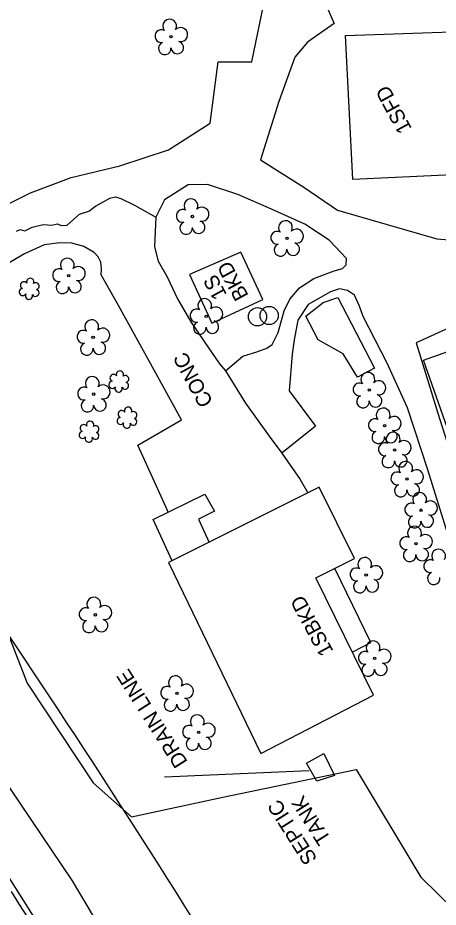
# Model space of a CAD drawing. Extents: x 472260 to 482161, y 489063 to 507124.
# Drawn here: x 477583.9 to 477697, y 499759.4 to 499998.7 of the extents above; entities that cross this region are included whole.
import ezdxf

# ---------------------------------------------------------------- set-up
doc = ezdxf.new("R2010")
doc.units = 0
for name, color, linetype in [('Exist Plan Preparation Watershed Blue', 7, 'Continuous'), ('Exist Roads Change in Surface', 7, 'Continuous'), ('Exist Structure Minor Drop Inlet Cogo Elevation', 7, 'Continuous'), ('Exist Structure Minor Pipes CMP 30 Inch Invert', 7, 'Continuous'), ('Exist Utilities Water Meter CELL', 7, 'Continuous'), ('Old_Level_51', 7, 'Continuous'), ('Prop Drainage Structure Catch Basin Convert From Junction Box Label', 7, 'Continuous'), ('Prop Drainage Structure Drop Inlet Grate 2 Wide Slots and Flat Grates 840 20 Label', 7, 'Continuous'), ('Prop Drainage Structure Outlet Berm Ditch 850 10 CELL', 7, 'Continuous'), ('Prop Drainage Structure Pipe Collar Label', 7, 'Continuous'), ('Prop Drainage Structure Pipe RCP 18in Class III', 7, 'Continuous'), ('Prop Drainage Structure Pipe Stub Out CELL', 7, 'Continuous'), ('Prop Drainage Structure Tops and Inverts LABEL', 7, 'Continuous'), ('Prop Earthen Structure Ditch Flow Line', 7, 'Continuous'), ('Prop Erosion Rip Rap Pad at Outlet CELL', 7, 'Continuous'), ('Prop Erosion Rip Rap Pad at Outlet Label', 7, 'Continuous'), ('Prop SS Cut Line', 7, 'Continuous'), ('Prop SS Fill Line', 7, 'Continuous')]:
    doc.layers.add(name, color=color, linetype=linetype)

msp = doc.modelspace()

# ---------------------------------------------------------------- linework, layer by layer
at = {"layer": 'Exist Plan Preparation Watershed Blue'}
for points in [[(477625.46, 499852.61), (477620.29, 499863.69), (477634.21, 499870.57), (477636.83, 499865.96), (477632.55, 499863.77), (477635.34, 499857.55)], [(477673.86, 499827.99), (477678.85, 499830.62), (477669.15, 499850.54)]]:
    msp.add_lwpolyline(points, dxfattribs=at)
at = {"layer": 'Exist Structure Minor Drop Inlet Cogo Elevation'}
for radius in [2843.29, 2743.29]:
    msp.add_arc((475221.34, 498247), radius, 28.78535, 34.16531, dxfattribs=at)
at = {"layer": 'Exist Utilities Water Meter CELL'}
msp.add_line((477662.31, 499796.08), (477623.36, 499794.42), dxfattribs=at)
at = {"layer": 'Old_Level_51'}
msp.add_lwpolyline([(477664.36, 499793.3), (477661.55, 499798.18), (477666.17, 499800.78), (477669.11, 499794.85), (477664.36, 499793.3)], dxfattribs=at)
at = {"layer": 'Prop Drainage Structure Catch Basin Convert From Junction Box Label'}
msp.add_lwpolyline([(477642.14, 499668.54), (477619.75, 499706.74), (477596.92, 499743.28), (477588.79, 499756), (477568.73, 499787.71), (477531.3, 499843.72)], dxfattribs=at)
at = {"layer": 'Prop Drainage Structure Drop Inlet Grate 2 Wide Slots and Flat Grates 840 20 Label'}
for p, q in [((477625.14, 499993.58), (477625.14, 499993.58)), ((477630.87, 499945.23), (477630.87, 499945.23)), ((477656.28, 499939.36), (477656.28, 499939.36)), ((477597.62, 499929.29), (477597.62, 499929.29)), ((477634.58, 499918.39), (477634.58, 499918.39)), ((477604.18, 499912.72), (477604.18, 499912.72)), ((477604.33, 499897.43), (477604.33, 499897.43)), ((477678.44, 499898.56), (477678.44, 499898.56)), ((477682.55, 499888.96), (477682.55, 499888.96)), ((477685.25, 499882.44), (477685.25, 499882.44)), ((477688.58, 499874.62), (477688.58, 499874.62)), ((477692.35, 499866.21), (477692.35, 499866.21)), ((477690.98, 499857.2), (477690.98, 499857.2)), ((477677.59, 499848.8), (477677.59, 499848.8)), ((477604.76, 499838.07), (477604.76, 499838.07)), ((477679.85, 499826.35), (477679.85, 499826.35)), ((477626.7, 499816.94), (477626.7, 499816.94)), ((477632.57, 499806.44), (477632.57, 499806.44))]:
    msp.add_line(p, q, dxfattribs=at)
for centre in [(477625.14, 499993.58), (477630.87, 499945.23), (477656.28, 499939.36), (477597.62, 499929.29), (477634.58, 499918.39), (477604.18, 499912.72), (477678.44, 499898.56), (477604.33, 499897.43), (477682.55, 499888.96), (477685.25, 499882.44), (477688.58, 499874.62), (477692.35, 499866.21), (477690.98, 499857.2), (477677.59, 499848.8), (477604.76, 499838.07), (477679.85, 499826.35), (477626.7, 499816.94), (477632.57, 499806.44)]:
    msp.add_circle(centre, 0.326, dxfattribs=at)
for centre, radius, start, end in [((477624.75, 499996.45), 1.86, 330.1651, 219.7134), ((477622.53, 499993.73), 1.73, 62.6636, 279.3457), ((477627.69, 499994.16), 1.9, 257.1011, 134.1999), ((477626.81, 499990.68), 1.7, 181.2822, 74.56), ((477623.43, 499990.45), 1.69, 111.5671, 6.231), ((477630.48, 499948.1), 1.86, 330.1651, 219.7134), ((477628.26, 499945.38), 1.73, 62.6636, 279.3457), ((477633.42, 499945.82), 1.9, 257.1011, 134.1999), ((477629.17, 499942.11), 1.69, 111.5671, 6.231), ((477632.54, 499942.33), 1.7, 181.2822, 74.56), ((477655.9, 499942.24), 1.86, 330.1651, 219.7134), ((477658.83, 499939.95), 1.9, 257.1011, 134.1999), ((477653.68, 499939.52), 1.73, 62.6636, 279.3457), ((477654.58, 499936.24), 1.69, 111.5671, 6.231), ((477657.96, 499936.46), 1.7, 181.2822, 74.56), ((477597.23, 499932.16), 1.86, 330.1651, 219.7134), ((477595.01, 499929.44), 1.73, 62.6636, 279.3457), ((477600.17, 499929.87), 1.9, 257.1011, 134.1999), ((477595.91, 499926.16), 1.69, 111.5671, 6.231), ((477599.29, 499926.39), 1.7, 181.2822, 74.56), ((477634.19, 499921.27), 1.86, 330.1651, 219.7134), ((477631.97, 499918.55), 1.73, 62.6636, 279.3457), ((477637.13, 499918.98), 1.9, 257.1011, 134.1999), ((477603.79, 499915.59), 1.86, 330.1651, 219.7134), ((477632.87, 499915.27), 1.69, 111.5671, 6.231), ((477636.25, 499915.49), 1.7, 181.2822, 74.56), ((477601.57, 499912.88), 1.73, 62.6636, 279.3457), ((477606.73, 499913.31), 1.9, 257.1011, 134.1999), ((477602.47, 499909.6), 1.69, 111.5671, 6.231), ((477605.85, 499909.82), 1.7, 181.2822, 74.56), ((477603.95, 499900.3), 1.86, 330.1651, 219.7134), ((477678.05, 499901.43), 1.86, 330.1651, 219.7134), ((477601.73, 499897.58), 1.73, 62.6636, 279.3457), ((477606.88, 499898.02), 1.9, 257.1011, 134.1999), ((477675.83, 499898.71), 1.73, 62.6636, 279.3457), ((477680.99, 499899.15), 1.9, 257.1011, 134.1999), ((477676.73, 499895.44), 1.69, 111.5671, 6.231), ((477680.11, 499895.66), 1.7, 181.2822, 74.56), ((477602.63, 499894.31), 1.69, 111.5671, 6.231), ((477606.01, 499894.53), 1.7, 181.2822, 74.56), ((477682.17, 499891.83), 1.86, 330.1651, 219.7134), ((477679.95, 499889.11), 1.73, 62.6636, 279.3457), ((477685.1, 499889.55), 1.9, 257.1011, 134.1999), ((477680.85, 499885.84), 1.69, 111.5671, 6.231), ((477684.23, 499886.06), 1.7, 181.2822, 74.56), ((477684.86, 499885.31), 1.86, 330.1651, 219.7134), ((477687.8, 499883.03), 1.9, 257.1011, 134.1999), ((477682.64, 499882.59), 1.73, 62.6636, 279.3457), ((477683.54, 499879.32), 1.69, 111.5671, 6.231), ((477686.92, 499879.54), 1.7, 181.2822, 74.56), ((477688.2, 499877.49), 1.86, 330.1651, 219.7134), ((477685.98, 499874.77), 1.73, 62.6636, 279.3457), ((477691.13, 499875.2), 1.9, 257.1011, 134.1999), ((477686.88, 499871.49), 1.69, 111.5671, 6.231), ((477690.25, 499871.72), 1.7, 181.2822, 74.56), ((477691.96, 499869.08), 1.86, 330.1651, 219.7134), ((477689.74, 499866.36), 1.73, 62.6636, 279.3457), ((477694.9, 499866.8), 1.9, 257.1011, 134.1999), ((477690.64, 499863.09), 1.69, 111.5671, 6.231), ((477694.02, 499863.31), 1.7, 181.2822, 74.56), ((477690.6, 499860.07), 1.86, 330.1651, 219.7134), ((477688.38, 499857.35), 1.73, 62.6636, 279.3457), ((477693.53, 499857.79), 1.9, 257.1011, 134.1999), ((477692.65, 499854.3), 1.7, 181.2822, 74.56), ((477697.08, 499853.88), 1.86, 330.1651, 219.7134), ((477677.21, 499851.67), 1.86, 330.1651, 219.7134), ((477689.28, 499854.08), 1.69, 111.5671, 6.231), ((477680.14, 499849.39), 1.9, 257.1011, 134.1999), ((477694.85, 499851.16), 1.73, 62.6636, 279.3457), ((477674.99, 499848.95), 1.73, 62.6636, 279.3457), ((477695.76, 499847.89), 1.69, 111.5671, 6.231), ((477675.89, 499845.68), 1.69, 111.5671, 6.231), ((477679.27, 499845.9), 1.7, 181.2822, 74.56), ((477604.37, 499840.94), 1.86, 330.1651, 219.7134), ((477602.15, 499838.22), 1.73, 62.6636, 279.3457), ((477607.31, 499838.66), 1.9, 257.1011, 134.1999), ((477603.05, 499834.95), 1.69, 111.5671, 6.231), ((477606.43, 499835.17), 1.7, 181.2822, 74.56), ((477679.47, 499829.23), 1.86, 330.1651, 219.7134), ((477677.25, 499826.51), 1.73, 62.6636, 279.3457), ((477682.4, 499826.94), 1.9, 257.1011, 134.1999), ((477678.15, 499823.23), 1.69, 111.5671, 6.231), ((477681.53, 499823.45), 1.7, 181.2822, 74.56), ((477626.31, 499819.82), 1.86, 330.1651, 219.7134), ((477624.09, 499817.1), 1.73, 62.6636, 279.3457), ((477629.24, 499817.53), 1.9, 257.1011, 134.1999), ((477624.99, 499813.82), 1.69, 111.5671, 6.231), ((477628.37, 499814.04), 1.7, 181.2822, 74.56), ((477632.18, 499809.31), 1.86, 330.1651, 219.7134), ((477629.96, 499806.59), 1.73, 62.6636, 279.3457), ((477635.12, 499807.03), 1.9, 257.1011, 134.1999), ((477630.86, 499803.32), 1.69, 111.5671, 6.231), ((477634.24, 499803.54), 1.7, 181.2822, 74.56)]:
    msp.add_arc(centre, radius, start, end, dxfattribs=at)
at = {"layer": 'Prop Drainage Structure Pipe Collar Label'}
for centre in [(477648.37, 499918.25), (477651.51, 499918.59)]:
    msp.add_circle(centre, 2.46, dxfattribs=at)
at = {"layer": 'Prop Drainage Structure Pipe RCP 18in Class III'}
for points in [[(477663.75, 500009.02), (477669, 499997.12), (477661.81, 499992.14), (477658.44, 499988.09), (477654.15, 499976.12), (477649.14, 499960.49), (477660.81, 499953.11), (477669.9, 499946.9), (477696.59, 499939.25), (477704.34, 499938.56)], [(477504.78, 499882.84), (477509.45, 499881.22), (477512.11, 499880.8), (477514.86, 499880.99), (477518.08, 499881.87), (477520.43, 499883.31), (477529.01, 499891.53), (477539.8, 499904.23), (477550.99, 499919.4), (477561.69, 499933.75), (477566.25, 499938.7), (477572.16, 499943.07), (477577.93, 499946.92), (477587.31, 499951.56), (477598.24, 499955.69), (477611.38, 499958.83), (477624.47, 499963.13), (477635.64, 499970.32), (477637.77, 499986.87), (477646.84, 499986.8), (477650.48, 500004.66)], [(477639.76, 499903.7), (477644.39, 499907.63), (477648.42, 499908.88), (477650.91, 499909.84), (477652.28, 499910.83), (477653.96, 499914.06), (477655.54, 499919.89), (477657.06, 499923.01), (477659.7, 499926), (477663.48, 499928.54), (477669, 499930.58), (477671.26, 499931.28), (477672.22, 499932.25), (477672.28, 499933.92), (477667.67, 499938.85), (477661.13, 499943.18), (477652.14, 499947.18), (477643.1, 499951.13), (477634.89, 499953.83), (477629.7, 499953.77), (477623.36, 499949.75), (477620.99, 499945.06)], [(477700.8, 499855.72), (477694.22, 499877.09), (477688.75, 499893.72), (477683.28, 499905.78), (477676.83, 499918.34), (477675.81, 499921.13), (477674.45, 499924.08), (477672.6, 499925.3), (477670.45, 499925.74), (477668.01, 499924.96), (477662.01, 499921.56), (477659.25, 499917.34), (477658.24, 499912.03), (477657.71, 499908.16), (477656.85, 499898.37), (477663.94, 499888.86), (477654.92, 499881.56)], [(477703.86, 499917.07), (477691.06, 499911.22), (477696.83, 499892.35), (477702.24, 499875.38)]]:
    msp.add_lwpolyline(points, dxfattribs=at)
at = {"layer": 'Prop Drainage Structure Pipe Stub Out CELL'}
msp.add_lwpolyline([(477582.1, 499763.61), (477584.31, 499760.17), (477586.48, 499756.8)], dxfattribs=at)
at = {"layer": 'Prop Drainage Structure Tops and Inverts LABEL'}
msp.add_lwpolyline([(477661.41, 499918.44), (477666, 499922.05), (477669.98, 499923.42), (477679.83, 499904.38), (477675.29, 499901.98), (477671.38, 499908.28), (477664.69, 499912.03), (477661.41, 499918.44)], dxfattribs=at)
at = {"layer": 'Prop Earthen Structure Ditch Flow Line'}
for points in [[(477583.57, 499941.25), (477584.55, 499941.7), (477585.79, 499941.35), (477587.79, 499942.39), (477590.78, 499943.08), (477593.09, 499942.85), (477594.55, 499943.21), (477595.57, 499942.83), (477597.2, 499942.85), (477598.93, 499944.46), (477600.52, 499945.81), (477603.01, 499946.64), (477604.78, 499948.04), (477607.27, 499949.32), (477608.65, 499950.18), (477610.17, 499950.53), (477611.61, 499950.08), (477615.29, 499948.29), (477620.99, 499945.06), (477620.82, 499941.2), (477620.71, 499937.06), (477621.7, 499933.25), (477624.07, 499929.03), (477626.89, 499923.12), (477630.47, 499916.92), (477634.06, 499911.56), (477638.15, 499905.63), (477639.76, 499903.7), (477645.18, 499895), (477651.52, 499886.16), (477654.92, 499881.56), (477659.87, 499874.48), (477661.93, 499870.85)], [(477624.36, 499865.7), (477623.82, 499866.98), (477616.17, 499883.71), (477627.93, 499890.55), (477620.56, 499903.88), (477611, 499921.25), (477606.36, 499929.49), (477606.41, 499931.2), (477606.25, 499932.98), (477605.51, 499934.39), (477604.46, 499935.51), (477601.65, 499937.12), (477598.41, 499938.06), (477595.23, 499938.13), (477591.05, 499937.62), (477585.71, 499935.21), (477580.96, 499932.41)]]:
    msp.add_lwpolyline(points, dxfattribs=at)
at = {"layer": 'Prop Erosion Rip Rap Pad at Outlet CELL'}
for p, q in [((477587.05, 499925.6), (477587.05, 499925.6)), ((477611.15, 499900.64), (477611.15, 499900.64)), ((477613.36, 499890.93), (477613.36, 499890.93)), ((477603.14, 499887.15), (477603.14, 499887.15))]:
    msp.add_line(p, q, dxfattribs=at)
for centre, radius, start, end in [((477585.57, 499926.72), 0.968, 35.8908, 245.4216), ((477587.28, 499927.64), 0.99, 334.8391, 200.4717), ((477585.25, 499924.89), 0.955, 95.1099, 327.9534), ((477588.69, 499924.67), 0.937, 204.9913, 73.4601), ((477588.72, 499926.47), 0.929, 284.4567, 126.0861), ((477586.92, 499923.91), 0.984, 151.2797, 21.387), ((477611.38, 499902.68), 0.99, 334.8391, 200.4717), ((477609.67, 499901.77), 0.968, 35.8908, 245.4216), ((477612.82, 499901.51), 0.929, 284.4567, 126.0861), ((477609.35, 499899.94), 0.955, 95.1099, 327.9534), ((477611.02, 499898.96), 0.984, 151.2797, 21.387), ((477612.79, 499899.71), 0.937, 204.9913, 73.4601), ((477613.58, 499892.97), 0.99, 334.8391, 200.4717), ((477611.87, 499892.06), 0.968, 35.8908, 245.4216), ((477615.03, 499891.8), 0.929, 284.4567, 126.0861), ((477601.66, 499888.28), 0.968, 35.8908, 245.4216), ((477603.37, 499889.19), 0.99, 334.8391, 200.4717), ((477611.56, 499890.23), 0.955, 95.1099, 327.9534), ((477613.23, 499889.25), 0.984, 151.2797, 21.387), ((477614.99, 499890), 0.937, 204.9913, 73.4601), ((477601.34, 499886.45), 0.955, 95.1099, 327.9534), ((477604.78, 499886.23), 0.937, 204.9913, 73.4601), ((477604.81, 499888.02), 0.929, 284.4567, 126.0861), ((477603.01, 499885.47), 0.984, 151.2797, 21.387)]:
    msp.add_arc(centre, radius, start, end, dxfattribs=at)
at = {"layer": 'Prop Erosion Rip Rap Pad at Outlet Label'}
msp.add_lwpolyline([(477652.36, 499676.12), (477598.61, 499766.54), (477536.87, 499858.1), (477542.59, 499869.49), (477558.92, 499890.34), (477586.48, 499819.67), (477604.15, 499792.83), (477614.53, 499783.71), (477639.07, 499788.98), (477674.86, 499796.46), (477692.31, 499767.47), (477709.96, 499750.14)], dxfattribs=at)
at = {"layer": 'Prop SS Fill Line'}
for points in [[(477700.55, 499994.92), (477702.69, 499956.56), (477674, 499955.21), (477672.07, 499993.95)], [(477649.77, 499922.89), (477643.92, 499935.62), (477630.09, 499929.6), (477636.06, 499916.55)], [(477706.34, 499911.3), (477729.15, 499845.74), (477716.04, 499841.05), (477693, 499906.54)], [(477624.45, 499852.1), (477649.31, 499800.78), (477679.53, 499816.42), (477664.08, 499847.98), (477674.5, 499853.23), (477664.95, 499872.37)]]:
    msp.add_lwpolyline(points, close=True, dxfattribs=at)

# ---------------------------------------------------------------- texts
at = {"layer": 'Exist Roads Change in Surface'}
msp.add_text('CONC', height=4, rotation=118.5519, dxfattribs=at).set_placement((477636.55, 499895.28))
at = {"layer": 'Exist Structure Minor Pipes CMP 30 Inch Invert'}
for s, p in [('TANK', (477668.29, 499777.76)), ('SEPTIC', (477664.57, 499772.44))]:
    msp.add_text(s, height=4, rotation=122.4655, dxfattribs=at).set_placement(p)
at = {"layer": 'Prop Drainage Structure Outlet Berm Ditch 850 10 CELL'}
for s, p in [('1SFD', (477689.98, 499968.87)), ('BKD', (477646.08, 499923.95)), ('1S', (477640.24, 499924.21)), ('1SBKD', (477668.89, 499828.31))]:
    msp.add_text(s, height=4, rotation=118.5519, dxfattribs=at).set_placement(p)
at = {"layer": 'Prop SS Cut Line'}
msp.add_text('DRAIN LINE', height=4, rotation=122.4655, dxfattribs=at).set_placement((477629.73, 499798.52))

doc.saveas('drawing.dxf')
